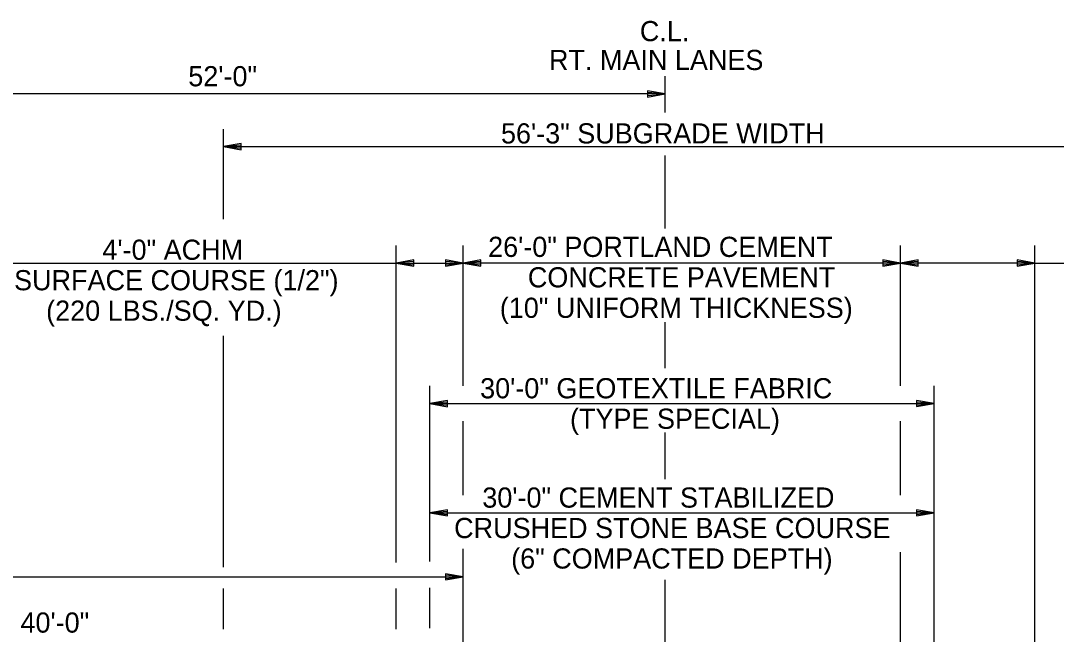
# Model space of a CAD drawing. Extents: x 1734743 to 1735935, y 759845 to 763831.
# Drawn here: x 1735766.6 to 1735828.2, y 760706.5 to 760743 of the extents above; entities that cross this region are included whole.
import ezdxf

# ---------------------------------------------------------------- set-up
doc = ezdxf.new("R2010")
doc.units = 0
doc.layers.add('19', color=7, linetype='Continuous')

msp = doc.modelspace()

# ---------------------------------------------------------------- linework, layer by layer
at = {"layer": '19'}
for p, q in [((1735804.942, 760737.557), (1735804.942, 760739.724)), ((1735804.942, 760738.663), (1735752.942, 760738.663)), ((1735803.892, 760738.847), (1735803.892, 760738.479)), ((1735804.942, 760738.663), (1735803.892, 760738.847)), ((1735804.662, 760738.689), (1735803.892, 760738.75)), ((1735803.892, 760738.479), (1735804.942, 760738.663)), ((1735803.892, 760738.567), (1735804.662, 760738.636)), ((1735778.678, 760731.219), (1735778.678, 760736.578)), ((1735779.728, 760735.716), (1735778.678, 760735.532)), ((1735778.678, 760735.532), (1735779.728, 760735.348)), ((1735778.678, 760735.532), (1735834.934, 760735.532)), ((1735779.728, 760735.619), (1735778.958, 760735.558)), ((1735778.958, 760735.506), (1735779.728, 760735.436)), ((1735779.728, 760735.348), (1735779.728, 760735.716)), ((1735804.942, 760730.655), (1735804.942, 760735.009)), ((1735788.946, 760710.799), (1735788.946, 760729.649)), ((1735792.942, 760721.29), (1735792.942, 760729.649)), ((1735818.931, 760721.29), (1735818.931, 760729.649)), ((1735826.931, 760694.937), (1735826.931, 760729.649)), ((1735764.728, 760728.604), (1735788.946, 760728.604)), ((1735788.938, 760728.604), (1735792.942, 760728.604)), ((1735789.996, 760728.787), (1735788.946, 760728.604)), ((1735788.946, 760728.604), (1735789.996, 760728.42)), ((1735789.996, 760728.691), (1735789.226, 760728.63)), ((1735789.226, 760728.577), (1735789.996, 760728.507)), ((1735789.996, 760728.42), (1735789.996, 760728.787)), ((1735791.892, 760728.787), (1735791.892, 760728.42)), ((1735792.942, 760728.604), (1735791.892, 760728.787)), ((1735792.662, 760728.63), (1735791.892, 760728.691)), ((1735791.892, 760728.42), (1735792.942, 760728.604)), ((1735791.892, 760728.507), (1735792.662, 760728.577)), ((1735793.992, 760728.787), (1735792.942, 760728.604)), ((1735792.942, 760728.604), (1735793.992, 760728.42)), ((1735818.931, 760728.604), (1735792.942, 760728.604)), ((1735793.992, 760728.691), (1735793.222, 760728.63)), ((1735793.222, 760728.577), (1735793.992, 760728.507)), ((1735793.992, 760728.42), (1735793.992, 760728.787)), ((1735817.881, 760728.787), (1735817.881, 760728.42)), ((1735818.931, 760728.604), (1735817.881, 760728.787)), ((1735818.651, 760728.63), (1735817.881, 760728.691)), ((1735817.881, 760728.42), (1735818.931, 760728.604)), ((1735817.881, 760728.507), (1735818.651, 760728.577)), ((1735819.981, 760728.787), (1735818.931, 760728.604)), ((1735826.931, 760728.604), (1735818.931, 760728.604)), ((1735818.931, 760728.604), (1735819.981, 760728.42)), ((1735819.981, 760728.691), (1735819.211, 760728.63)), ((1735819.211, 760728.577), (1735819.981, 760728.507)), ((1735819.981, 760728.42), (1735819.981, 760728.787)), ((1735825.881, 760728.787), (1735825.881, 760728.42)), ((1735826.931, 760728.604), (1735825.881, 760728.787)), ((1735826.651, 760728.63), (1735825.881, 760728.691)), ((1735825.881, 760728.42), (1735826.931, 760728.604)), ((1735825.881, 760728.507), (1735826.651, 760728.577)), ((1735826.931, 760728.604), (1735861.593, 760728.604)), ((1735804.942, 760722.343), (1735804.942, 760725.097)), ((1735778.678, 760710.52), (1735778.678, 760724.265)), ((1735790.943, 760710.841), (1735790.943, 760721.29)), ((1735820.931, 760700.145), (1735820.931, 760721.29)), ((1735791.993, 760720.428), (1735790.943, 760720.244)), ((1735790.943, 760720.244), (1735820.931, 760720.244)), ((1735790.943, 760720.244), (1735791.993, 760720.06)), ((1735791.993, 760720.332), (1735791.223, 760720.271)), ((1735791.223, 760720.218), (1735791.993, 760720.148)), ((1735791.993, 760720.06), (1735791.993, 760720.428)), ((1735819.881, 760720.428), (1735819.881, 760720.061)), ((1735820.931, 760720.244), (1735819.881, 760720.428)), ((1735820.651, 760720.271), (1735819.881, 760720.332)), ((1735819.881, 760720.061), (1735820.931, 760720.244)), ((1735819.881, 760720.148), (1735820.651, 760720.218)), ((1735792.942, 760714.788), (1735792.942, 760719.198)), ((1735818.931, 760714.788), (1735818.931, 760719.198)), ((1735804.942, 760715.739), (1735804.942, 760718.532)), ((1735791.993, 760713.926), (1735790.943, 760713.742)), ((1735790.943, 760713.742), (1735791.993, 760713.559)), ((1735790.943, 760713.742), (1735820.931, 760713.742)), ((1735791.993, 760713.83), (1735791.223, 760713.769)), ((1735791.223, 760713.716), (1735791.993, 760713.646)), ((1735791.993, 760713.559), (1735791.993, 760713.926)), ((1735819.881, 760713.926), (1735819.881, 760713.559)), ((1735820.931, 760713.742), (1735819.881, 760713.926)), ((1735820.651, 760713.769), (1735819.881, 760713.83)), ((1735819.881, 760713.559), (1735820.931, 760713.742)), ((1735819.881, 760713.646), (1735820.651, 760713.716)), ((1735792.942, 760688.665), (1735792.942, 760711.611)), ((1735818.931, 760700.014), (1735818.931, 760711.402)), ((1735791.892, 760710.124), (1735791.892, 760709.756)), ((1735792.942, 760709.94), (1735791.892, 760710.124)), ((1735792.662, 760709.966), (1735791.892, 760710.028)), ((1735712.923, 760709.94), (1735792.942, 760709.94)), ((1735791.892, 760709.756), (1735792.942, 760709.94)), ((1735791.892, 760709.844), (1735792.662, 760709.914)), ((1735804.942, 760693.373), (1735804.942, 760709.764)), ((1735778.678, 760706.833), (1735778.678, 760709.242)), ((1735788.946, 760706.833), (1735788.946, 760709.242)), ((1735790.943, 760706.876), (1735790.943, 760709.285))]:
    msp.add_line(p, q, dxfattribs=at)

# ---------------------------------------------------------------- texts
for s, p in [('C.L.', (1735803.44, 760741.803)), ('RT. MAIN LANES', (1735798.035, 760740.086)), ('52\'-0"', (1735776.589, 760739.119)), ('56\'-3" SUBGRADE WIDTH', (1735795.183, 760735.717)), ('4\'-0" ACHM ', (1735771.482, 760728.796)), ('26\'-0" PORTLAND CEMENT', (1735794.418, 760728.968)), ('SURFACE COURSE (1/2")', (1735766.229, 760726.984)), ('CONCRETE PAVEMENT', (1735796.78, 760727.156)), ('(10" UNIFORM THICKNESS)', (1735795.112, 760725.343)), ('(220 LBS./SQ. YD.)', (1735768.137, 760725.171)), ('30\'-0" GEOTEXTILE FABRIC', (1735793.942, 760720.556)), ('(TYPE SPECIAL)', (1735799.286, 760718.743)), ('30\'-0" CEMENT STABILIZED ', (1735794.072, 760714.054)), ('CRUSHED STONE BASE COURSE', (1735792.395, 760712.241)), ('(6" COMPACTED DEPTH)', (1735795.787, 760710.429)), ('40\'-0"', (1735766.61, 760706.618))]:
    msp.add_text(s, height=1.2, dxfattribs=at).set_placement(p)

doc.saveas('drawing.dxf')
